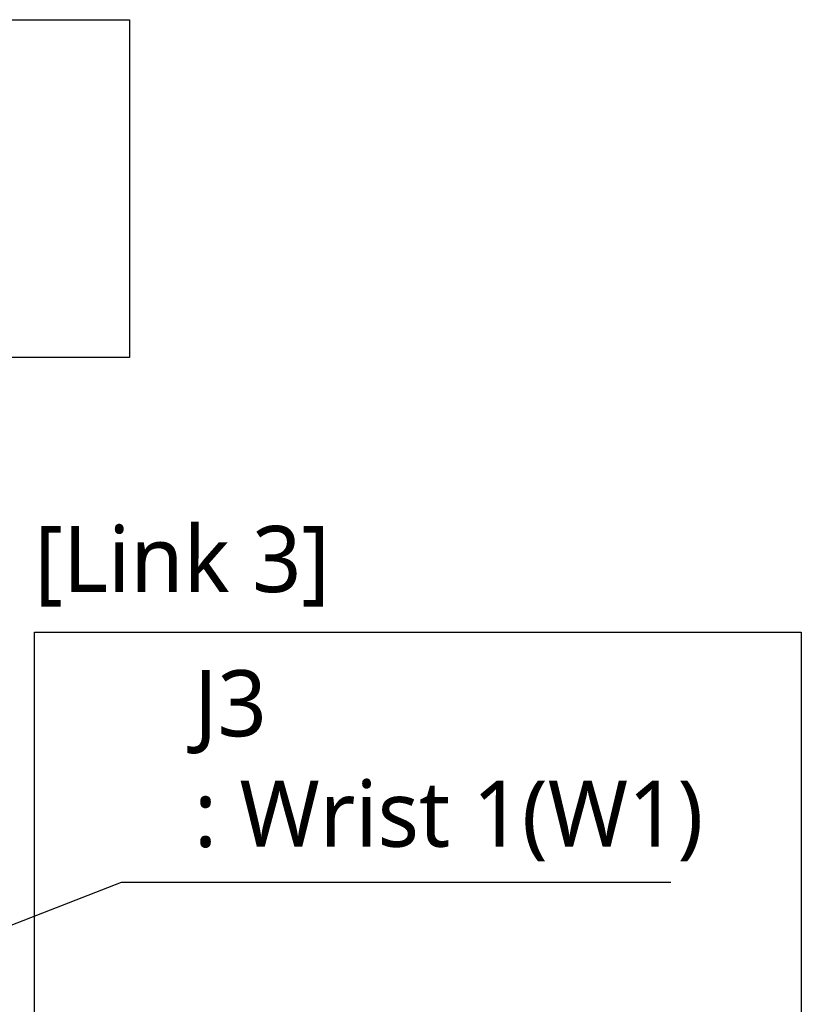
# Model space of a CAD drawing. Header units: millimetres. Extents: x 0 to 4378, y 0 to 2376.
# Tile 265 of 339: x 1840 to 2028, y 1644 to 1882. Entities that reach past the tile are written whole.
import ezdxf

# ---------------------------------------------------------------- set-up
doc = ezdxf.new("R2010")
doc.units = ezdxf.units.MM
doc.header["$LTSCALE"] = 0.2
doc.layers.add('05_Section Line', color=3, linetype='Continuous')
doc.styles.add('Rainbow-5.0 Style', font='malgunsl.ttf')
doc.dimstyles.new('Rainbow-5.0 Style', dxfattribs={"dimtxt": 4, "dimasz": 2.5, "dimexe": 1, "dimexo": 1, "dimgap": 1, "dimtad": 1, "dimdsep": 46, "dimtxsty": 'Rainbow-5.0 Style', "dimcen": 0, "dimclrd": 251, "dimclre": 251, "dimclrt": 7, "dimazin": 3, "dimtp": 0.1, "dimtm": 0.1, "dimtfac": 0.61, "dimtmove": 0, "dimatfit": 3, "dimfxl": 1, "dimlwd": -1, "dimlwe": -1, "dimarcsym": 1})

msp = doc.modelspace()

# ---------------------------------------------------------------- linework, layer by layer
at = {"layer": '05_Section Line'}
for points in [[(1677.167, 1882.051), (1866.077, 1882.051), (1866.077, 1800.465), (1677.167, 1800.465)], [(1843.099, 1734.105), (2028.317, 1734.105), (2028.317, 1531.264), (1843.099, 1531.264)]]:
    msp.add_lwpolyline(points, close=True, dxfattribs=at)

# ---------------------------------------------------------------- texts
at = {"color": 7, "char_height": 16, "attachment_point": 7, "style": 'Rainbow-5.0 Style'}
for s, insert in [('[Link 3]', (1843.099, 1740.206)), ('J3\\P: Wrist 1(W1)', (1881.622, 1678.688))]:
    msp.add_mtext(s, dxfattribs=dict(at, insert=insert))

# ---------------------------------------------------------------- leaders
at = {"annotation_type": 0, "has_hookline": 1, "hookline_direction": 0, "text_width": 115.187}
msp.add_leader([(1645.046, 1588.136), (1864.122, 1673.688), (1876.622, 1673.688)], dimstyle='Rainbow-5.0 Style', override={"dimscale": 5, "dimgap": 1, "dimtad": 1}, dxfattribs=at)

doc.saveas('drawing.dxf')
